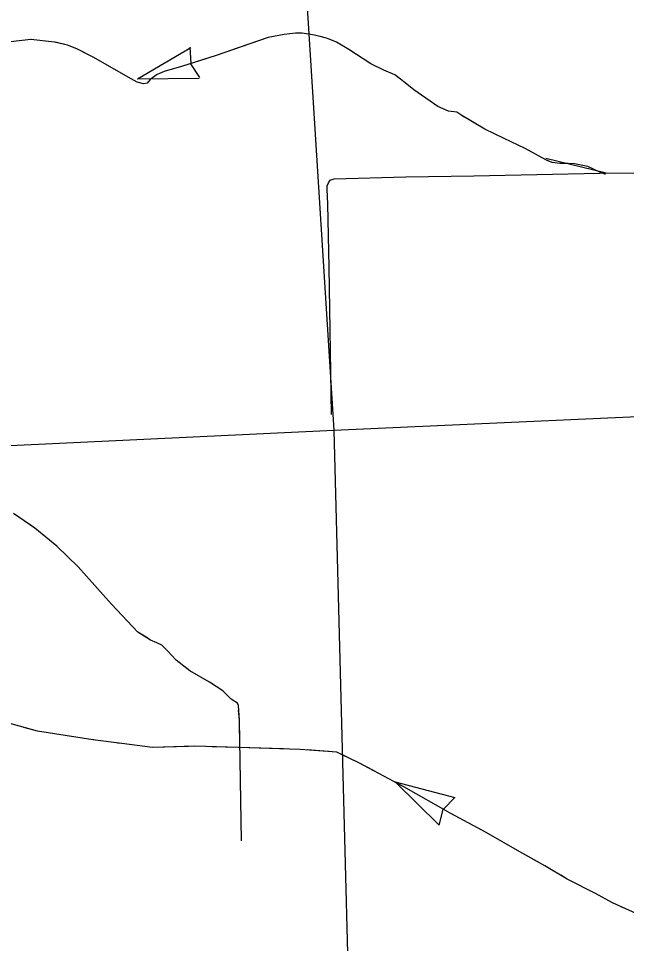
# Model space of a CAD drawing. Extents: x 1084508 to 1142749, y 1057638 to 1093403.
# Drawn here: x 1133911 to 1134971, y 1070353 to 1071967 of the extents above; entities that cross this region are included whole.
import ezdxf

# ---------------------------------------------------------------- set-up
doc = ezdxf.new("R2010")
doc.units = 0
doc.layers.add('Level 43', color=7, linetype='Continuous')
doc.layers.add('Level 5', color=7, linetype='Continuous')

msp = doc.modelspace()

# ---------------------------------------------------------------- linework, layer by layer
at = {"layer": 'Level 43'}
for p, q in [((1134118.3, 1071861.6), (1134211.2, 1071916.1)), ((1134209.7, 1071916.8), (1134211.2, 1071888.1)), ((1134226.9, 1071863.8), (1134211.3, 1071887.8)), ((1134118.3, 1071861.6), (1134226, 1071862.3)), ((1134935.1, 1071697), (1134830.4, 1071722.7)), ((1134567.5, 1070635.2), (1134644.3, 1070559.7)), ((1134567.5, 1070635.2), (1134671.8, 1070608.2)), ((1134671.8, 1070608.2), (1134651.6, 1070587.7)), ((1134644.3, 1070559.7), (1134651.5, 1070587.4))]:
    msp.add_line(p, q, dxfattribs=at)
for points in [[(1134934.4, 1071694.7), (1134922.9, 1071699.5), (1134903.2, 1071708.8), (1134880.1, 1071712.9), (1134869.3, 1071713.7), (1134854.4, 1071713.7), (1134841.4, 1071715.5), (1134830.2, 1071720), (1134794.1, 1071740.1), (1134757.7, 1071757.2), (1134723.8, 1071773.6), (1134683.6, 1071797.4), (1134675, 1071803), (1134660.5, 1071805.2), (1134641.9, 1071813.1), (1134599.9, 1071842.1), (1134576.8, 1071861.1), (1134566.8, 1071868.5), (1134547.8, 1071876.4), (1134525.1, 1071887.5), (1134487.1, 1071912.5), (1134465.2, 1071925.5), (1134449.9, 1071931.8), (1134426.8, 1071937.8), (1134405.3, 1071941.1), (1134393.7, 1071940.8), (1134374.4, 1071938.9), (1134346.5, 1071933.3), (1134255.7, 1071902.4), (1134195, 1071882.7), (1134165.2, 1071874.5), (1134152.6, 1071868.9), (1134140.7, 1071860.3), (1134135.1, 1071853.6), (1134128.8, 1071852.9), (1134118, 1071855.5), (1134102, 1071864.4), (1134042.4, 1071898.7), (1134012.7, 1071914), (1133996.3, 1071920.3), (1133973.6, 1071925.5), (1133932.7, 1071930), (1133795.7, 1071914.3)], [(1133934, 1071929.8), (1133932.7, 1071930), (1133810.5, 1071916)], [(1134396.6, 1071940.9), (1134393.7, 1071940.8), (1134374.4, 1071938.9), (1134346.5, 1071933.3), (1134276.9, 1071909.6)], [(1134546.6, 1071877), (1134525.1, 1071887.5), (1134487.1, 1071912.5), (1134465.2, 1071925.5), (1134449.9, 1071931.8), (1134437.4, 1071935.1)], [(1134033.1, 1071903.5), (1134012.7, 1071914), (1133996.3, 1071920.3), (1133975.2, 1071925.1)], [(1134087.2, 1071873), (1134042.4, 1071898.7), (1134033.1, 1071903.5)], [(1134237.6, 1071896.5), (1134195, 1071882.7), (1134165.2, 1071874.5), (1134152.6, 1071868.9), (1134140.7, 1071860.3), (1134135.1, 1071853.6), (1134128.8, 1071852.9), (1134123.8, 1071854.1)], [(1134688.1, 1071794.7), (1134683.6, 1071797.4), (1134675, 1071803), (1134660.5, 1071805.2), (1134641.9, 1071813.1), (1134599.9, 1071842.1), (1134582.2, 1071856.6)], [(1134834.9, 1071718.1), (1134830.2, 1071720), (1134794.1, 1071740.1), (1134757.7, 1071757.2), (1134723.8, 1071773.6), (1134723.8, 1071773.6)], [(1134456.8, 1071276.3), (1134452.5, 1071533.1), (1134450.2, 1071642.7), (1134449.3, 1071669), (1134449.3, 1071674.7), (1134451.6, 1071679.9), (1134454.4, 1071684.6), (1134461, 1071686.9), (1134586.1, 1071690.7), (1134704.5, 1071692.1), (1134924.5, 1071696.8), (1135029.4, 1071697.3), (1135220.7, 1071701.5), (1135255.5, 1071701.5), (1135263.5, 1071699.1), (1135267.3, 1071697.3), (1135269.6, 1071686.9), (1135270.1, 1071619.2)], [(1134300, 1070532.5), (1134296, 1070743.2), (1134294.3, 1070768.6), (1134292.6, 1070772.9), (1134281.8, 1070779.8), (1134267.2, 1070794), (1134244, 1070809), (1134209.6, 1070828.8), (1134186, 1070847.7), (1134170.5, 1070864.1), (1134161, 1070873.5), (1134152.4, 1070877.8), (1134141.2, 1070882.6), (1134119.3, 1070896.3), (1134072.9, 1070945.4), (1134015.3, 1071010.3), (1133977.9, 1071046.4), (1133939.6, 1071077.8), (1133902.2, 1071103.2)], [(1134021.1, 1071003.8), (1134015.3, 1071010.3), (1133977.9, 1071046.4), (1133939.6, 1071077.8), (1133927.9, 1071085.8)], [(1134136.3, 1070885.7), (1134119.3, 1070896.3), (1134072.9, 1070945.4), (1134048.5, 1070972.8)], [(1134270.5, 1070790.7), (1134267.2, 1070794), (1134244, 1070809), (1134209.6, 1070828.8), (1134186, 1070847.7), (1134170.8, 1070863.7)], [(1134296.9, 1070695.3), (1134296, 1070743.2), (1134294.8, 1070760.3)], [(1134993.1, 1070403.5), (1134946.4, 1070424.2), (1134917, 1070440.7), (1134867.5, 1070465.6), (1134828.6, 1070489.1), (1134785, 1070513.5), (1134726, 1070547.3), (1134664.8, 1070580.1), (1134582.8, 1070626.5), (1134504.5, 1070668.5), (1134466.2, 1070687), (1134402.2, 1070692), (1134294.3, 1070695.3), (1134218.2, 1070697.6), (1134144.4, 1070695.3), (1134118.1, 1070698.7), (1134091.2, 1070702.1), (1134040.9, 1070708.8), (1133944.2, 1070723.9), (1133864.2, 1070745.7)], [(1134042.5, 1070708.6), (1134040.9, 1070708.8), (1133944.2, 1070723.9), (1133920.3, 1070730.4)], [(1134207.3, 1070697.3), (1134144.4, 1070695.3), (1134118.1, 1070698.7), (1134091.2, 1070702.1), (1134083.6, 1070703.1)], [(1134373, 1070692.9), (1134294.3, 1070695.3), (1134248.7, 1070696.7)], [(1134475.4, 1070682.6), (1134466.2, 1070687), (1134414.4, 1070691)], [(1134530.8, 1070654.4), (1134504.5, 1070668.5), (1134475.4, 1070682.6)], [(1134675.8, 1070574.2), (1134664.8, 1070580.1), (1134582.8, 1070626.5), (1134567.3, 1070634.9)], [(1134820.6, 1070493.6), (1134785, 1070513.5), (1134726, 1070547.3), (1134712.3, 1070554.7)], [(1134966.5, 1070415.3), (1134946.4, 1070424.2), (1134917, 1070440.7), (1134867.5, 1070465.6), (1134856.2, 1070472.5)]]:
    msp.add_lwpolyline(points, dxfattribs=at)
at = {"layer": 'Level 5'}
for points in [[(1134411.5, 1072032.4), (1134460.9, 1071248.7)], [(1134460.9, 1071248.7), (1135209.8, 1071282.5)], [(1133761.3, 1071215.5), (1134460.9, 1071248.7)], [(1134460.9, 1071248.7), (1134486.7, 1070247.8)]]:
    msp.add_lwpolyline(points, dxfattribs=at)

doc.saveas('drawing.dxf')
